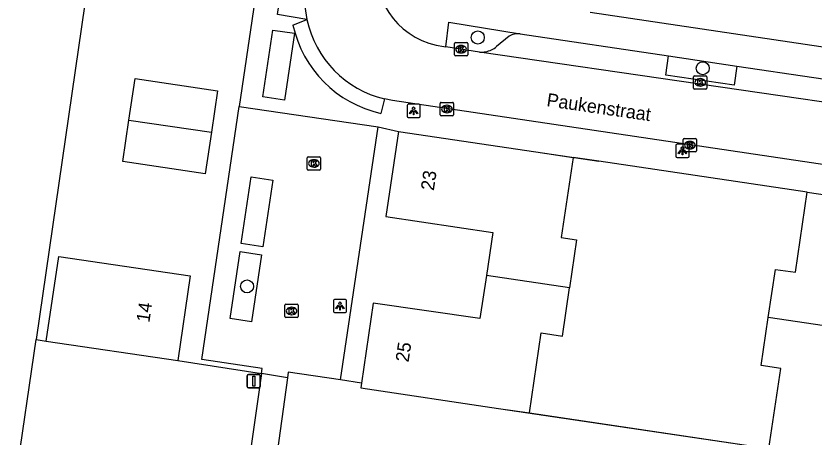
# Model space of a CAD drawing. Extents: x 164150 to 165261, y 382513 to 383432.
# Drawn here: x 164377.4 to 164437.4, y 383053.9 to 383085.5 of the extents above; entities that cross this region are included whole.
import ezdxf

# ---------------------------------------------------------------- set-up
doc = ezdxf.new("R2010")
doc.units = 0
for name, color, linetype in [('IMGEO_Boom', 7, 'Continuous'), ('IMGEO_Fietspad_gesloten', 7, 'Continuous'), ('IMGEO_Groenvoorziening', 7, 'Continuous'), ('IMGEO_Hek', 7, 'Continuous'), ('IMGEO_Kolk', 7, 'Continuous'), ('IMGEO_Lichtpunt', 7, 'Continuous'), ('IMGEO_Muur', 7, 'Continuous'), ('IMGEO_Openbare_ruimte_label', 7, 'Continuous'), ('IMGEO_Pand', 7, 'Continuous'), ('IMGEO_Pand_nummerreeks', 7, 'Continuous'), ('IMGEO_Parkeervlak_open', 7, 'Continuous'), ('IMGEO_Rijbaan_lokaal_open', 7, 'Continuous'), ('IMGEO_Verkeersbordpaal', 7, 'Continuous'), ('IMGEO_Voetpad_open', 7, 'Continuous')]:
    doc.layers.add(name, color=color, linetype=linetype)

msp = doc.modelspace()

# ---------------------------------------------------------------- linework, layer by layer
at = {"layer": 'IMGEO_Boom'}
for centre in [(164412.135, 383083.899), (164429.048, 383081.592), (164394.78, 383065.203)]:
    msp.add_circle(centre, 0.489, dxfattribs=at)
at = {"layer": 'IMGEO_Fietspad_gesloten'}
for points in [[(164395.869, 383058.657), (164394.396, 383048.32)], [(164397.822, 383058.341), (164395.869, 383058.657)], [(164397.822, 383058.341), (164396.385, 383048.006)]]:
    msp.add_lwpolyline(points, dxfattribs=at)
at = {"layer": 'IMGEO_Groenvoorziening'}
for points in [[(164399.172, 383200.803), (164378.916, 383061.2)], [(164377.4, 383050.755), (164378.916, 383061.2)], [(164378.916, 383061.2), (164379.681, 383061.088)], [(164389.565, 383059.634), (164395.869, 383058.657)], [(164403.383, 383057.94), (164401.814, 383058.173)], [(164416.017, 383055.69), (164434.025, 383053.023)]]:
    msp.add_lwpolyline(points, dxfattribs=at)
at = {"layer": 'IMGEO_Hek'}
msp.add_lwpolyline([(164413.688, 383056.036), (164434.025, 383053.023)], dxfattribs=at)
at = {"layer": 'IMGEO_Kolk'}
for p, q in [((164410.375, 383082.591), (164410.375, 383083.443)), ((164410.45, 383083.517), (164411.302, 383083.517)), ((164411.376, 383083.443), (164411.376, 383082.591)), ((164410.863, 383083.297), (164410.888, 383083.297)), ((164411.302, 383082.517), (164410.45, 383082.517)), ((164410.886, 383082.737), (164410.861, 383082.737)), ((164428.438, 383081.028), (164429.29, 383081.028)), ((164428.363, 383080.102), (164428.363, 383080.954)), ((164428.851, 383080.808), (164428.876, 383080.808)), ((164429.364, 383080.954), (164429.364, 383080.102)), ((164429.29, 383080.028), (164428.438, 383080.028)), ((164428.874, 383080.248), (164428.849, 383080.248)), ((164409.31, 383078.1), (164409.31, 383078.952)), ((164409.385, 383079.026), (164410.237, 383079.026)), ((164409.798, 383078.806), (164409.823, 383078.806)), ((164410.311, 383078.952), (164410.311, 383078.1)), ((164410.237, 383078.026), (164409.385, 383078.026)), ((164409.821, 383078.246), (164409.796, 383078.246)), ((164427.586, 383075.382), (164427.586, 383076.234)), ((164427.661, 383076.308), (164428.513, 383076.308)), ((164428.587, 383076.234), (164428.587, 383075.382)), ((164428.074, 383076.088), (164428.099, 383076.088)), ((164428.513, 383075.308), (164427.661, 383075.308)), ((164428.097, 383075.528), (164428.072, 383075.528)), ((164399.311, 383074.014), (164399.311, 383074.866)), ((164399.386, 383074.94), (164400.238, 383074.94)), ((164399.799, 383074.72), (164399.824, 383074.72)), ((164400.312, 383074.866), (164400.312, 383074.014)), ((164400.238, 383073.94), (164399.386, 383073.94)), ((164399.822, 383074.16), (164399.797, 383074.16)), ((164397.632, 383062.929), (164397.632, 383063.781)), ((164397.707, 383063.855), (164398.559, 383063.855)), ((164398.12, 383063.635), (164398.145, 383063.635)), ((164398.633, 383063.781), (164398.633, 383062.929)), ((164398.143, 383063.075), (164398.118, 383063.075)), ((164398.559, 383062.855), (164397.707, 383062.855))]:
    msp.add_line(p, q, dxfattribs=at)
for points in [[(164410.375, 383082.591), (164410.375, 383083.443)], [(164410.45, 383083.517), (164411.302, 383083.517)], [(164411.376, 383083.443), (164411.376, 383082.591)], [(164410.696, 383083.217), (164410.819, 383083.217), (164410.819, 383083.066), (164410.949, 383083.217), (164411.113, 383083.217), (164410.967, 383083.066), (164411.12, 383082.817), (164410.968, 383082.817), (164410.883, 383082.981), (164410.819, 383082.914), (164410.819, 383082.817), (164410.696, 383082.817), (164410.696, 383083.217)], [(164411.302, 383082.517), (164410.45, 383082.517)], [(164428.438, 383081.028), (164429.29, 383081.028)], [(164428.363, 383080.102), (164428.363, 383080.954)], [(164428.684, 383080.728), (164428.807, 383080.728), (164428.807, 383080.577), (164428.937, 383080.728), (164429.101, 383080.728), (164428.955, 383080.577), (164429.108, 383080.328), (164428.956, 383080.328), (164428.871, 383080.492), (164428.807, 383080.425), (164428.807, 383080.328), (164428.684, 383080.328), (164428.684, 383080.728)], [(164429.364, 383080.954), (164429.364, 383080.102)], [(164429.29, 383080.028), (164428.438, 383080.028)], [(164409.31, 383078.1), (164409.31, 383078.952)], [(164409.385, 383079.026), (164410.237, 383079.026)], [(164409.631, 383078.726), (164409.754, 383078.726), (164409.754, 383078.575), (164409.884, 383078.726), (164410.048, 383078.726), (164409.902, 383078.575), (164410.055, 383078.326), (164409.903, 383078.326), (164409.818, 383078.49), (164409.754, 383078.423), (164409.754, 383078.326), (164409.631, 383078.326), (164409.631, 383078.726)], [(164410.311, 383078.952), (164410.311, 383078.1)], [(164410.237, 383078.026), (164409.385, 383078.026)], [(164427.586, 383075.382), (164427.586, 383076.234)], [(164427.661, 383076.308), (164428.513, 383076.308)], [(164428.587, 383076.234), (164428.587, 383075.382)], [(164427.907, 383076.008), (164428.03, 383076.008), (164428.03, 383075.857), (164428.16, 383076.008), (164428.324, 383076.008), (164428.178, 383075.857), (164428.331, 383075.608), (164428.179, 383075.608), (164428.094, 383075.772), (164428.03, 383075.705), (164428.03, 383075.608), (164427.907, 383075.608), (164427.907, 383076.008)], [(164428.513, 383075.308), (164427.661, 383075.308)], [(164399.311, 383074.014), (164399.311, 383074.866)], [(164399.386, 383074.94), (164400.238, 383074.94)], [(164399.632, 383074.64), (164399.755, 383074.64), (164399.755, 383074.489), (164399.885, 383074.64), (164400.049, 383074.64), (164399.903, 383074.489), (164400.056, 383074.24), (164399.904, 383074.24), (164399.819, 383074.404), (164399.755, 383074.337), (164399.755, 383074.24), (164399.632, 383074.24), (164399.632, 383074.64)], [(164400.312, 383074.866), (164400.312, 383074.014)], [(164400.238, 383073.94), (164399.386, 383073.94)], [(164397.632, 383062.929), (164397.632, 383063.781)], [(164397.707, 383063.855), (164398.559, 383063.855)], [(164398.633, 383063.781), (164398.633, 383062.929)], [(164397.953, 383063.555), (164398.076, 383063.555), (164398.076, 383063.404), (164398.206, 383063.555), (164398.37, 383063.555), (164398.224, 383063.404), (164398.377, 383063.155), (164398.225, 383063.155), (164398.14, 383063.319), (164398.076, 383063.252), (164398.076, 383063.155), (164397.953, 383063.155), (164397.953, 383063.555)], [(164398.559, 383062.855), (164397.707, 383062.855)]]:
    msp.add_lwpolyline(points, dxfattribs=at)
for centre, start, end in [((164410.452, 383083.441), 91.55205, 178.44795), ((164410.452, 383083.441), 91.55205, 178.44795), ((164411.3, 383083.441), 1.55205, 88.44795), ((164411.3, 383083.441), 1.55205, 88.44795), ((164410.452, 383082.593), 181.55205, 268.44795), ((164410.452, 383082.593), 181.55205, 268.44795), ((164411.3, 383082.593), 271.55205, 358.44795), ((164411.3, 383082.593), 271.55205, 358.44795), ((164428.44, 383080.952), 91.55205, 178.44795), ((164428.44, 383080.952), 91.55205, 178.44795), ((164429.288, 383080.952), 1.55205, 88.44795), ((164429.288, 383080.952), 1.55205, 88.44795), ((164428.44, 383080.104), 181.55205, 268.44795), ((164428.44, 383080.104), 181.55205, 268.44795), ((164429.288, 383080.104), 271.55205, 358.44795), ((164429.288, 383080.104), 271.55205, 358.44795), ((164409.387, 383078.95), 91.55205, 178.44795), ((164409.387, 383078.95), 91.55205, 178.44795), ((164410.235, 383078.95), 1.55205, 88.44795), ((164410.235, 383078.95), 1.55205, 88.44795), ((164409.387, 383078.102), 181.55205, 268.44795), ((164409.387, 383078.102), 181.55205, 268.44795), ((164410.235, 383078.102), 271.55205, 358.44795), ((164410.235, 383078.102), 271.55205, 358.44795), ((164427.663, 383076.232), 91.55205, 178.44795), ((164427.663, 383076.232), 91.55205, 178.44795), ((164428.511, 383076.232), 1.55205, 88.44795), ((164428.511, 383076.232), 1.55205, 88.44795), ((164427.663, 383075.384), 181.55205, 268.44795), ((164427.663, 383075.384), 181.55205, 268.44795), ((164428.511, 383075.384), 271.55205, 358.44795), ((164428.511, 383075.384), 271.55205, 358.44795), ((164399.388, 383074.864), 91.55205, 178.44795), ((164399.388, 383074.864), 91.55205, 178.44795), ((164400.236, 383074.864), 1.55205, 88.44795), ((164400.236, 383074.864), 1.55205, 88.44795), ((164399.388, 383074.016), 181.55205, 268.44795), ((164399.388, 383074.016), 181.55205, 268.44795), ((164400.236, 383074.016), 271.55205, 358.44795), ((164400.236, 383074.016), 271.55205, 358.44795), ((164397.709, 383063.779), 91.55205, 178.44795), ((164397.709, 383063.779), 91.55205, 178.44795), ((164398.557, 383063.779), 1.55205, 88.44795), ((164398.557, 383063.779), 1.55205, 88.44795), ((164397.709, 383062.931), 181.55205, 268.44795), ((164397.709, 383062.931), 181.55205, 268.44795), ((164398.557, 383062.931), 271.55205, 358.44795), ((164398.557, 383062.931), 271.55205, 358.44795)]:
    msp.add_arc(centre, 0.0765, start, end, dxfattribs=at)
for centre, major_axis, ratio, start_param, end_param in [((164410.862, 383083.017), (-0.387, 0.002), 0.722429, 4.712389, 7.853982), ((164410.887, 383083.017), (-0.39, 0.002), 0.717154, 1.570796, 4.712389), ((164428.85, 383080.528), (-0.387, 0.002), 0.722429, 4.712389, 7.853982), ((164428.875, 383080.528), (-0.39, 0.002), 0.717154, 1.570796, 4.712389), ((164409.797, 383078.526), (-0.387, 0.002), 0.722429, 4.712389, 7.853982), ((164409.822, 383078.526), (-0.39, 0.002), 0.717154, 1.570796, 4.712389), ((164428.073, 383075.808), (-0.387, 0.002), 0.722429, 4.712389, 7.853982), ((164428.098, 383075.808), (-0.39, 0.002), 0.717154, 1.570796, 4.712389), ((164399.798, 383074.44), (-0.387, 0.002), 0.722429, 4.712389, 7.853982), ((164399.823, 383074.44), (-0.39, 0.002), 0.717154, 1.570796, 4.712389), ((164398.119, 383063.355), (-0.387, 0.002), 0.722429, 4.712389, 7.853982), ((164398.144, 383063.355), (-0.39, 0.002), 0.717154, 1.570796, 4.712389)]:
    msp.add_ellipse(centre, major_axis=major_axis, ratio=ratio, start_param=start_param, end_param=end_param, dxfattribs=at)
at = {"layer": 'IMGEO_Lichtpunt'}
for p, q in [((164406.811, 383078.784), (164406.811, 383077.977)), ((164406.811, 383078.784), (164406.811, 383077.977)), ((164407.713, 383078.879), (164406.905, 383078.879)), ((164407.713, 383078.879), (164406.905, 383078.879)), ((164407.807, 383077.977), (164407.807, 383078.784)), ((164407.807, 383077.977), (164407.807, 383078.784)), ((164406.905, 383077.883), (164407.713, 383077.883)), ((164406.905, 383077.883), (164407.713, 383077.883)), ((164427.026, 383075.792), (164427.026, 383074.985)), ((164427.026, 383075.792), (164427.026, 383074.985)), ((164427.928, 383075.887), (164427.12, 383075.887)), ((164427.928, 383075.887), (164427.12, 383075.887)), ((164428.022, 383074.985), (164428.022, 383075.792)), ((164428.022, 383074.985), (164428.022, 383075.792)), ((164427.12, 383074.891), (164427.928, 383074.891)), ((164427.12, 383074.891), (164427.928, 383074.891)), ((164402.173, 383064.227), (164401.365, 383064.227)), ((164402.173, 383064.227), (164401.365, 383064.227)), ((164401.271, 383064.132), (164401.271, 383063.325)), ((164401.271, 383064.132), (164401.271, 383063.325)), ((164402.267, 383063.325), (164402.267, 383064.132)), ((164402.267, 383063.325), (164402.267, 383064.132)), ((164401.365, 383063.231), (164402.173, 383063.231)), ((164401.365, 383063.231), (164402.173, 383063.231))]:
    msp.add_line(p, q, dxfattribs=at)
for points in [[(164407.185, 383078.448), (164407.224, 383078.42), (164407.036, 383078.158), (164406.998, 383078.185), (164407.185, 383078.448)], [(164407.287, 383078.4), (164407.334, 383078.4), (164407.334, 383078.078), (164407.287, 383078.078), (164407.287, 383078.4)], [(164407.397, 383078.42), (164407.435, 383078.447), (164407.622, 383078.185), (164407.583, 383078.157), (164407.397, 383078.42)], [(164427.4, 383075.456), (164427.439, 383075.428), (164427.251, 383075.166), (164427.213, 383075.193), (164427.4, 383075.456)], [(164427.502, 383075.408), (164427.549, 383075.408), (164427.549, 383075.086), (164427.502, 383075.086), (164427.502, 383075.408)], [(164427.612, 383075.428), (164427.65, 383075.455), (164427.837, 383075.193), (164427.798, 383075.165), (164427.612, 383075.428)], [(164401.645, 383063.796), (164401.684, 383063.768), (164401.496, 383063.506), (164401.458, 383063.533), (164401.645, 383063.796)], [(164401.747, 383063.748), (164401.794, 383063.748), (164401.794, 383063.426), (164401.747, 383063.426), (164401.747, 383063.748)], [(164401.857, 383063.768), (164401.895, 383063.795), (164402.082, 383063.533), (164402.043, 383063.505), (164401.857, 383063.768)]]:
    msp.add_lwpolyline(points, dxfattribs=at)
for centre in [(164407.31, 383078.582), (164427.525, 383075.59), (164401.77, 383063.93)]:
    msp.add_circle(centre, 0.0994, dxfattribs=at)
for centre, start, end in [((164406.905, 383078.784), 90, 180), ((164406.905, 383078.784), 90, 180), ((164407.713, 383078.784), 0, 90), ((164407.713, 383078.784), 0, 90), ((164406.905, 383077.977), 180, 270), ((164406.905, 383077.977), 180, 270), ((164407.713, 383077.977), 270, 0), ((164407.713, 383077.977), 270, 360), ((164427.12, 383075.792), 90, 180), ((164427.12, 383075.792), 90, 180), ((164427.928, 383075.792), 0, 90), ((164427.928, 383075.792), 0, 90), ((164427.12, 383074.985), 180, 270), ((164427.12, 383074.985), 180, 270), ((164427.928, 383074.985), 270, 0), ((164427.928, 383074.985), 270, 360), ((164401.365, 383064.132), 90, 180), ((164401.365, 383064.132), 90, 180), ((164402.173, 383064.132), 0, 90), ((164402.173, 383064.132), 0, 90), ((164401.365, 383063.325), 180, 270), ((164401.365, 383063.325), 180, 270), ((164402.173, 383063.325), 270, 0), ((164402.173, 383063.325), 270, 360)]:
    msp.add_arc(centre, 0.0946, start, end, dxfattribs=at)
at = {"layer": 'IMGEO_Muur'}
msp.add_lwpolyline([(164416.488, 383075.314), (164421.248, 383074.597)], dxfattribs=at)
at = {"layer": 'IMGEO_Pand'}
for points in [[(164385.898, 383077.695), (164386.359, 383080.811), (164392.559, 383079.894), (164392.098, 383076.778)], [(164392.098, 383076.778), (164391.637, 383073.662), (164385.437, 383074.578), (164385.898, 383077.695)], [(164385.898, 383077.695), (164392.098, 383076.778)], [(164406.174, 383076.848), (164405.229, 383070.453), (164413.261, 383069.26), (164412.78, 383066.02)], [(164406.174, 383076.848), (164416.488, 383075.314), (164419.302, 383074.895)], [(164419.302, 383074.895), (164418.405, 383068.862), (164419.551, 383068.692), (164419.029, 383065.092)], [(164433.985, 383062.865), (164434.53, 383066.472), (164436.024, 383066.259), (164436.915, 383072.291)], [(164436.915, 383072.291), (164449.7, 383070.397)], [(164379.681, 383061.088), (164380.615, 383067.448), (164390.499, 383065.99), (164389.565, 383059.634)], [(164412.78, 383066.02), (164412.299, 383062.781), (164404.276, 383063.953), (164403.383, 383057.94)], [(164419.029, 383065.092), (164412.78, 383066.02)], [(164416.017, 383055.69), (164416.89, 383061.707), (164418.504, 383061.473), (164419.029, 383065.092)], [(164434.025, 383053.023), (164434.924, 383059.038), (164433.441, 383059.262), (164433.985, 383062.865)], [(164440.232, 383061.943), (164433.985, 383062.865)], [(164379.681, 383061.088), (164389.565, 383059.634)], [(164403.383, 383057.94), (164403.328, 383057.574), (164413.688, 383056.036), (164416.017, 383055.69)]]:
    msp.add_lwpolyline(points, dxfattribs=at)
at = {"layer": 'IMGEO_Parkeervlak_open'}
for points in [[(164414.504, 383083.998), (164413.544, 383083.218)], [(164431.62, 383081.75), (164431.411, 383080.323), (164426.265, 383081.071), (164426.477, 383082.513)]]:
    msp.add_lwpolyline(points, dxfattribs=at)
for centre, radius, start, end in [((164415.18, 383082.8), 1.376, 83.96219, 119.43501), ((164412.396, 383084.587), 1.789, 265.36426, 295.61869), ((164412.396, 383084.572), 1.775, 295.81253, 310.28889)]:
    msp.add_arc(centre, radius, start, end, dxfattribs=at)
at = {"layer": 'IMGEO_Rijbaan_lokaal_open'}
for points in [[(164409.568, 383083.219), (164409.726, 383083.194)], [(164412.251, 383082.804), (164409.726, 383083.194)], [(164445.395, 383077.988), (164412.251, 383082.804)], [(164451.276, 383072.42), (164450.54, 383072.506), (164405.729, 383079.159), (164405.11, 383079.283)]]:
    msp.add_lwpolyline(points, dxfattribs=at)
for centre, radius, start, end in [((164410.312, 383089.026), 5.855, 175.54563, 262.69855), ((164406.947, 383086.91), 7.842, 172.90844, 192.26511), ((164406.952, 383086.91), 7.847, 192.26176, 256.42584)]:
    msp.add_arc(centre, radius, start, end, dxfattribs=at)
at = {"layer": 'IMGEO_Verkeersbordpaal'}
for p, q in [((164394.786, 383057.687), (164394.786, 383058.487)), ((164394.786, 383058.487), (164394.786, 383057.687)), ((164394.886, 383058.587), (164395.676, 383058.587)), ((164395.676, 383058.587), (164394.886, 383058.587)), ((164395.776, 383058.487), (164395.776, 383057.687)), ((164395.776, 383057.687), (164395.776, 383058.487)), ((164395.676, 383057.587), (164394.886, 383057.587)), ((164394.886, 383057.587), (164395.676, 383057.587))]:
    msp.add_line(p, q, dxfattribs=at)
msp.add_lwpolyline([(164395.206, 383058.462), (164395.356, 383058.462), (164395.356, 383057.712), (164395.206, 383057.712), (164395.206, 383058.462)], dxfattribs=at)
for centre, start, end in [((164394.886, 383058.487), 90, 180), ((164394.886, 383058.487), 90, 180), ((164395.676, 383058.487), 0, 90), ((164395.676, 383058.487), 360, 90), ((164394.886, 383057.687), 180, 270), ((164394.886, 383057.687), 180, 270), ((164395.676, 383057.687), 270, 0), ((164395.676, 383057.687), 270, 0)]:
    msp.add_arc(centre, 0.1, start, end, dxfattribs=at)
at = {"layer": 'IMGEO_Voetpad_open'}
for points in [[(164411.436, 383195.306), (164394.192, 383078.726)], [(164399.284, 383085.244), (164397.077, 383085.617), (164397.863, 383090.999)], [(164398.232, 383084.837), (164399.284, 383085.244)], [(164440.975, 383082.755), (164420.582, 383085.788)], [(164409.726, 383083.194), (164409.953, 383085.046), (164415.325, 383084.168)], [(164397.588, 383079.189), (164395.965, 383079.435), (164396.725, 383084.461), (164398.348, 383084.215), (164397.588, 383079.189)], [(164415.325, 383084.168), (164426.477, 383082.513)], [(164426.477, 383082.513), (164431.62, 383081.75)], [(164431.62, 383081.75), (164443.19, 383080.033)], [(164405.11, 383079.283), (164404.845, 383078.202)], [(164395.869, 383058.657), (164395.922, 383059.034), (164391.378, 383059.698), (164394.192, 383078.726)], [(164394.192, 383078.726), (164404.649, 383077.179)], [(164401.814, 383058.173), (164404.649, 383077.179)], [(164404.649, 383077.179), (164406.174, 383076.848)], [(164436.915, 383072.291), (164421.248, 383074.597), (164419.302, 383074.895)], [(164395.967, 383068.172), (164394.339, 383068.414), (164395.08, 383073.431), (164396.717, 383073.186), (164395.967, 383068.172)], [(164395.126, 383062.534), (164393.499, 383062.777), (164394.251, 383067.821), (164395.878, 383067.578), (164395.126, 383062.534)], [(164401.814, 383058.173), (164397.879, 383058.748), (164397.822, 383058.341)]]:
    msp.add_lwpolyline(points, dxfattribs=at)
msp.add_arc((164406.735, 383086.699), 8.705, 192.35257, 257.45714, dxfattribs=at)

# ---------------------------------------------------------------- texts
at = {"layer": 'IMGEO_Openbare_ruimte_label'}
msp.add_text('Paukenstraat', height=1, rotation=351.72411, dxfattribs=at).set_placement((164417.267, 383078.744))
at = {"layer": 'IMGEO_Pand_nummerreeks'}
for s, rotation, p in [('23', 81.60065, (164408.826, 383072.357)), ('14', 81.63644, (164387.432, 383062.454)), ('25', 81.55481, (164406.925, 383059.467))]:
    msp.add_text(s, height=1, rotation=rotation, dxfattribs=at).set_placement(p)

doc.saveas('drawing.dxf')
